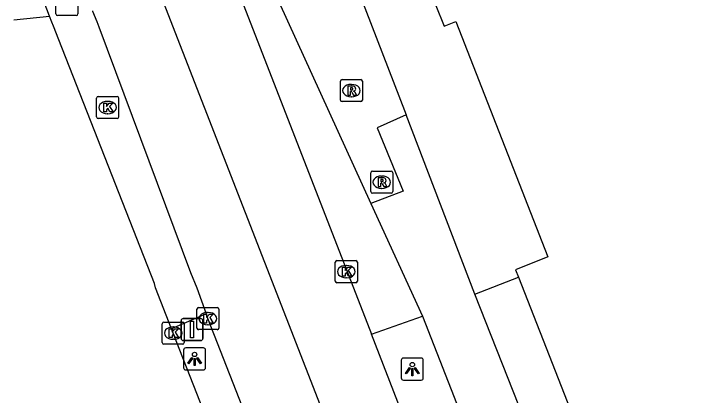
# Model space of a CAD drawing. Extents: x 161087 to 161922, y 382574 to 383873.
# Drawn here: x 161117.03 to 161148.61, y 383665.18 to 383682.45 of the extents above; entities that cross this region are included whole.
import ezdxf

# ---------------------------------------------------------------- set-up
doc = ezdxf.new("R2010")
doc.units = 0
for name, color, linetype in [('IMGEO_Fietspad_gesloten', 7, 'Continuous'), ('IMGEO_Kolk', 7, 'Continuous'), ('IMGEO_Lichtpunt', 7, 'Continuous'), ('IMGEO_OVBaan_gesloten', 7, 'Continuous'), ('IMGEO_Pand', 7, 'Continuous'), ('IMGEO_Rijbaan_lokaal_gesloten', 7, 'Continuous'), ('IMGEO_Rioolput', 7, 'Continuous'), ('IMGEO_Verkeersbordpaal', 7, 'Continuous'), ('IMGEO_Verkeerseiland_open', 7, 'Continuous'), ('IMGEO_Voetpad_open', 7, 'Continuous')]:
    doc.layers.add(name, color=color, linetype=linetype)

msp = doc.modelspace()

# ---------------------------------------------------------------- linework, layer by layer
at = {"layer": 'IMGEO_Fietspad_gesloten'}
for points in [[(161132.445, 383684.051), (161132.508, 383683.887), (161132.693, 383683.405), (161134.818, 383677.874)], [(161128.75, 383683.596), (161128.778, 383683.525), (161128.828, 383683.491), (161129.051, 383683.001), (161133.225, 383673.868)], [(161134.818, 383677.874), (161133.511, 383677.29), (161134.69, 383674.42), (161133.225, 383673.868)], [(161137.938, 383669.752), (161134.818, 383677.874)], [(161133.225, 383673.868), (161135.557, 383668.766)], [(161165.797, 383598.257), (161163.878, 383603.77), (161155.721, 383624.547), (161154.696, 383627.166), (161146.433, 383648.276), (161137.938, 383669.752)], [(161135.557, 383668.766), (161145.392, 383643.643), (161146.297, 383641.877), (161147.13, 383640.032), (161152.601, 383626.016), (161153.629, 383623.385)]]:
    msp.add_lwpolyline(points, dxfattribs=at)
at = {"layer": 'IMGEO_Kolk'}
for p, q in [((161120.778, 383677.786), (161120.778, 383678.638)), ((161120.853, 383678.712), (161121.705, 383678.712)), ((161121.779, 383678.638), (161121.779, 383677.786)), ((161121.266, 383678.492), (161121.291, 383678.492)), ((161121.289, 383677.932), (161121.264, 383677.932)), ((161121.705, 383677.712), (161120.853, 383677.712)), ((161131.607, 383670.35), (161131.607, 383671.202)), ((161131.682, 383671.276), (161132.534, 383671.276)), ((161132.095, 383671.056), (161132.12, 383671.056)), ((161132.608, 383671.202), (161132.608, 383670.35)), ((161132.118, 383670.496), (161132.093, 383670.496)), ((161132.534, 383670.276), (161131.682, 383670.276)), ((161125.326, 383668.222), (161125.326, 383669.074)), ((161125.401, 383669.148), (161126.253, 383669.148)), ((161126.327, 383669.074), (161126.327, 383668.222)), ((161125.814, 383668.928), (161125.839, 383668.928)), ((161123.831, 383668.491), (161124.683, 383668.491)), ((161123.756, 383667.565), (161123.756, 383668.417)), ((161124.244, 383668.271), (161124.269, 383668.271)), ((161124.757, 383668.417), (161124.757, 383667.565)), ((161126.253, 383668.148), (161125.401, 383668.148)), ((161125.837, 383668.368), (161125.812, 383668.368)), ((161124.267, 383667.711), (161124.242, 383667.711)), ((161124.683, 383667.491), (161123.831, 383667.491))]:
    msp.add_line(p, q, dxfattribs=at)
for points in [[(161120.778, 383677.786), (161120.778, 383678.638)], [(161120.853, 383678.712), (161121.705, 383678.712)], [(161121.779, 383678.638), (161121.779, 383677.786)], [(161121.099, 383678.412), (161121.222, 383678.412), (161121.222, 383678.261), (161121.352, 383678.412), (161121.516, 383678.412), (161121.37, 383678.261), (161121.523, 383678.012), (161121.371, 383678.012), (161121.286, 383678.176), (161121.222, 383678.109), (161121.222, 383678.012), (161121.099, 383678.012), (161121.099, 383678.412)], [(161121.705, 383677.712), (161120.853, 383677.712)], [(161131.607, 383670.35), (161131.607, 383671.202)], [(161131.682, 383671.276), (161132.534, 383671.276)], [(161131.928, 383670.976), (161132.051, 383670.976), (161132.051, 383670.825), (161132.181, 383670.976), (161132.345, 383670.976), (161132.199, 383670.825), (161132.352, 383670.576), (161132.2, 383670.576), (161132.115, 383670.74), (161132.051, 383670.673), (161132.051, 383670.576), (161131.928, 383670.576), (161131.928, 383670.976)], [(161132.608, 383671.202), (161132.608, 383670.35)], [(161132.534, 383670.276), (161131.682, 383670.276)], [(161125.326, 383668.222), (161125.326, 383669.074)], [(161125.401, 383669.148), (161126.253, 383669.148)], [(161126.327, 383669.074), (161126.327, 383668.222)], [(161125.647, 383668.848), (161125.77, 383668.848), (161125.77, 383668.697), (161125.9, 383668.848), (161126.064, 383668.848), (161125.918, 383668.697), (161126.071, 383668.448), (161125.919, 383668.448), (161125.834, 383668.612), (161125.77, 383668.545), (161125.77, 383668.448), (161125.647, 383668.448), (161125.647, 383668.848)], [(161123.831, 383668.491), (161124.683, 383668.491)], [(161123.756, 383667.565), (161123.756, 383668.417)], [(161124.077, 383668.191), (161124.2, 383668.191), (161124.2, 383668.04), (161124.33, 383668.191), (161124.494, 383668.191), (161124.348, 383668.04), (161124.501, 383667.791), (161124.349, 383667.791), (161124.264, 383667.955), (161124.2, 383667.888), (161124.2, 383667.791), (161124.077, 383667.791), (161124.077, 383668.191)], [(161124.757, 383668.417), (161124.757, 383667.565)], [(161126.253, 383668.148), (161125.401, 383668.148)], [(161124.683, 383667.491), (161123.831, 383667.491)]]:
    msp.add_lwpolyline(points, dxfattribs=at)
for centre, start, end in [((161120.855, 383678.636), 91.552, 178.448), ((161120.855, 383678.636), 91.552, 178.448), ((161121.703, 383678.636), 1.552, 88.448), ((161121.703, 383678.636), 1.552, 88.448), ((161120.855, 383677.788), 181.552, 268.448), ((161120.855, 383677.788), 181.552, 268.448), ((161121.703, 383677.788), 271.552, 358.448), ((161121.703, 383677.788), 271.552, 358.448), ((161131.684, 383671.2), 91.552, 178.448), ((161131.684, 383671.2), 91.552, 178.448), ((161132.532, 383671.2), 1.552, 88.448), ((161132.532, 383671.2), 1.552, 88.448), ((161131.684, 383670.352), 181.552, 268.448), ((161131.684, 383670.352), 181.552, 268.448), ((161132.532, 383670.352), 271.552, 358.448), ((161132.532, 383670.352), 271.552, 358.448), ((161125.403, 383669.072), 91.552, 178.448), ((161125.403, 383669.072), 91.552, 178.448), ((161126.251, 383669.072), 1.552, 88.448), ((161126.251, 383669.072), 1.552, 88.448), ((161123.833, 383668.415), 91.552, 178.448), ((161123.833, 383668.415), 91.552, 178.448), ((161124.681, 383668.415), 1.552, 88.448), ((161124.681, 383668.415), 1.552, 88.448), ((161125.403, 383668.224), 181.552, 268.448), ((161125.403, 383668.224), 181.552, 268.448), ((161126.251, 383668.224), 271.552, 358.448), ((161126.251, 383668.224), 271.552, 358.448), ((161123.833, 383667.567), 181.552, 268.448), ((161123.833, 383667.567), 181.552, 268.448), ((161124.681, 383667.567), 271.552, 358.448), ((161124.681, 383667.567), 271.552, 358.448)]:
    msp.add_arc(centre, 0.0765, start, end, dxfattribs=at)
for centre, major_axis, ratio, start_param, end_param in [((161121.265, 383678.212), (-0.387, 0.002), 0.722429, 4.712389, 7.853982), ((161121.29, 383678.212), (-0.39, 0.002), 0.717154, 1.570796, 4.712389), ((161132.094, 383670.776), (-0.387, 0.002), 0.722429, 4.712389, 7.853982), ((161132.119, 383670.776), (-0.39, 0.002), 0.717154, 1.570796, 4.712389), ((161125.813, 383668.648), (-0.387, 0.002), 0.722429, 4.712389, 7.853982), ((161125.838, 383668.648), (-0.39, 0.002), 0.717154, 1.570796, 4.712389), ((161124.243, 383667.991), (-0.387, 0.002), 0.722429, 4.712389, 7.853982), ((161124.268, 383667.991), (-0.39, 0.002), 0.717154, 1.570796, 4.712389)]:
    msp.add_ellipse(centre, major_axis=major_axis, ratio=ratio, start_param=start_param, end_param=end_param, dxfattribs=at)
at = {"layer": 'IMGEO_Lichtpunt'}
for p, q in [((161124.726, 383667.226), (161124.726, 383666.419)), ((161124.726, 383667.226), (161124.726, 383666.419)), ((161125.628, 383667.321), (161124.82, 383667.321)), ((161125.628, 383667.321), (161124.82, 383667.321)), ((161125.722, 383666.419), (161125.722, 383667.226)), ((161125.722, 383666.419), (161125.722, 383667.226)), ((161135.505, 383666.861), (161134.697, 383666.861)), ((161135.505, 383666.861), (161134.697, 383666.861)), ((161134.603, 383666.766), (161134.603, 383665.959)), ((161134.603, 383666.766), (161134.603, 383665.959)), ((161135.599, 383665.959), (161135.599, 383666.766)), ((161135.599, 383665.959), (161135.599, 383666.766)), ((161124.82, 383666.325), (161125.628, 383666.325)), ((161124.82, 383666.325), (161125.628, 383666.325)), ((161134.697, 383665.865), (161135.505, 383665.865)), ((161134.697, 383665.865), (161135.505, 383665.865))]:
    msp.add_line(p, q, dxfattribs=at)
for points in [[(161125.1, 383666.89), (161125.139, 383666.862), (161124.951, 383666.6), (161124.913, 383666.627), (161125.1, 383666.89)], [(161125.312, 383666.862), (161125.35, 383666.889), (161125.537, 383666.627), (161125.498, 383666.599), (161125.312, 383666.862)], [(161125.202, 383666.842), (161125.249, 383666.842), (161125.249, 383666.52), (161125.202, 383666.52), (161125.202, 383666.842)], [(161134.977, 383666.43), (161135.016, 383666.402), (161134.828, 383666.14), (161134.79, 383666.167), (161134.977, 383666.43)], [(161135.079, 383666.382), (161135.126, 383666.382), (161135.126, 383666.06), (161135.079, 383666.06), (161135.079, 383666.382)], [(161135.189, 383666.402), (161135.227, 383666.429), (161135.414, 383666.167), (161135.375, 383666.139), (161135.189, 383666.402)]]:
    msp.add_lwpolyline(points, dxfattribs=at)
for centre in [(161125.225, 383667.024), (161135.102, 383666.564)]:
    msp.add_circle(centre, 0.0994, dxfattribs=at)
for centre, start, end in [((161124.82, 383667.226), 90, 180), ((161124.82, 383667.226), 90, 180), ((161125.628, 383667.226), 0, 90), ((161125.628, 383667.226), 0, 90), ((161134.697, 383666.766), 90, 180), ((161134.697, 383666.766), 90, 180), ((161135.505, 383666.766), 0, 90), ((161135.505, 383666.766), 0, 90), ((161124.82, 383666.419), 180, 270), ((161124.82, 383666.419), 180, 270), ((161125.628, 383666.419), 270, 0), ((161125.628, 383666.419), 270, 360), ((161134.697, 383665.959), 180, 270), ((161134.697, 383665.959), 180, 270), ((161135.505, 383665.959), 270, 0), ((161135.505, 383665.959), 270, 360)]:
    msp.add_arc(centre, 0.0946, start, end, dxfattribs=at)
at = {"layer": 'IMGEO_OVBaan_gesloten'}
for points in [[(161127.173, 383683.402), (161127.205, 383683.319), (161127.362, 383683.051), (161127.451, 383682.822), (161133.248, 383667.94)], [(161157.27, 383594.101), (161155.823, 383600.576), (161154.709, 383603.85), (161153.004, 383608.243), (161148.785, 383619.078), (161147.793, 383621.568), (161146.315, 383625.331), (161137.718, 383647.33), (161123.811, 383682.988)], [(161120.588, 383682.592), (161120.595, 383682.574), (161120.782, 383682.116), (161120.883, 383681.866), (161125.041, 383670.742), (161125.319, 383670.049), (161125.75, 383668.862)], [(161147.55, 383613.15), (161144.291, 383621.456), (161138.194, 383637.074), (161131.11, 383655.191), (161125.828, 383668.648), (161125.75, 383668.862)], [(161142.801, 383643.444), (161141.618, 383646.467), (161141.194, 383647.561), (161137.023, 383658.236), (161133.248, 383667.94)]]:
    msp.add_lwpolyline(points, dxfattribs=at)
at = {"layer": 'IMGEO_Pand'}
for points in [[(161136.175, 383682.831), (161136.547, 383681.902), (161137.076, 383682.114), (161141.25, 383671.445), (161139.785, 383670.864), (161139.92, 383670.519)], [(161139.92, 383670.519), (161156.518, 383628.165), (161157.539, 383625.558), (161172.827, 383586.546)]]:
    msp.add_lwpolyline(points, dxfattribs=at)
at = {"layer": 'IMGEO_Rijbaan_lokaal_gesloten'}
for points in [[(161118.639, 383682.354), (161118.392, 383682.984)], [(161117.027, 383682.179), (161118.639, 383682.354)], [(161124.175, 383668.186), (161123.444, 383670.042), (161123.398, 383670.239), (161119.061, 383681.281), (161118.816, 383681.904), (161118.75, 383682.072), (161118.639, 383682.354)], [(161144.838, 383610.851), (161144.75, 383615.661), (161143.849, 383617.95), (161143.732, 383618.247), (161136.675, 383636.381), (161124.256, 383667.991), (161124.175, 383668.186)]]:
    msp.add_lwpolyline(points, dxfattribs=at)
at = {"layer": 'IMGEO_Rioolput'}
for p, q in [((161118.931, 383682.452), (161118.931, 383683.304)), ((161119.932, 383683.304), (161119.932, 383682.452)), ((161119.858, 383682.378), (161119.006, 383682.378)), ((161131.837, 383678.552), (161131.837, 383679.404)), ((161131.912, 383679.478), (161132.764, 383679.478)), ((161132.325, 383679.258), (161132.35, 383679.258)), ((161132.838, 383679.404), (161132.838, 383678.552)), ((161132.348, 383678.698), (161132.323, 383678.698)), ((161132.764, 383678.478), (161131.912, 383678.478)), ((161133.214, 383674.402), (161133.214, 383675.254)), ((161133.289, 383675.328), (161134.141, 383675.328)), ((161133.702, 383675.108), (161133.727, 383675.108)), ((161134.215, 383675.254), (161134.215, 383674.402)), ((161133.725, 383674.548), (161133.7, 383674.548)), ((161134.141, 383674.328), (161133.289, 383674.328))]:
    msp.add_line(p, q, dxfattribs=at)
for points in [[(161118.931, 383682.452), (161118.931, 383683.304)], [(161119.932, 383683.304), (161119.932, 383682.452)], [(161119.858, 383682.378), (161119.006, 383682.378)], [(161131.837, 383678.552), (161131.837, 383679.404)], [(161131.912, 383679.478), (161132.764, 383679.478)], [(161132.426, 383679.176), (161132.174, 383679.178), (161132.174, 383678.778)], [(161132.838, 383679.404), (161132.838, 383678.552)], [(161132.174, 383678.778), (161132.298, 383678.778), (161132.298, 383678.94), (161132.309, 383678.94)], [(161132.352, 383679.097), (161132.298, 383679.097), (161132.298, 383679.016)], [(161132.298, 383679.016), (161132.35, 383679.016)], [(161132.356, 383678.911), (161132.427, 383678.778), (161132.567, 383678.778), (161132.502, 383678.904)], [(161132.764, 383678.478), (161131.912, 383678.478)], [(161133.214, 383674.402), (161133.214, 383675.254)], [(161133.289, 383675.328), (161134.141, 383675.328)], [(161134.215, 383675.254), (161134.215, 383674.402)], [(161133.803, 383675.026), (161133.551, 383675.028), (161133.551, 383674.628)], [(161133.551, 383674.628), (161133.675, 383674.628), (161133.675, 383674.79), (161133.686, 383674.79)], [(161133.729, 383674.947), (161133.675, 383674.947), (161133.675, 383674.866)], [(161133.675, 383674.866), (161133.727, 383674.866)], [(161133.733, 383674.761), (161133.804, 383674.628), (161133.944, 383674.628), (161133.879, 383674.754)], [(161134.141, 383674.328), (161133.289, 383674.328)]]:
    msp.add_lwpolyline(points, dxfattribs=at)
for centre, radius, start, end in [((161119.008, 383682.454), 0.0765, 181.552, 268.448), ((161119.008, 383682.454), 0.0765, 181.552, 268.448), ((161119.856, 383682.454), 0.0765, 271.552, 358.448), ((161119.856, 383682.454), 0.0765, 271.552, 358.448), ((161131.914, 383679.402), 0.0765, 91.552, 178.448), ((161131.914, 383679.402), 0.0765, 91.552, 178.448), ((161132.762, 383679.402), 0.0765, 1.552, 88.448), ((161132.762, 383679.402), 0.0765, 1.552, 88.448), ((161132.308, 383678.887), 0.0533, 26.0293, 88.6989), ((161132.334, 383679.205), 0.19, 274.7715, 282.9687), ((161132.358, 383679.001), 0.0964, 77.0061, 93.1865), ((161132.372, 383679.058), 0.0378, 276.6634, 79.6772), ((161132.425, 383679.066), 0.109, 350.3612, 89.416), ((161132.423, 383679.066), 0.112, 277.5842, 350.9817), ((161132.407, 383678.851), 0.108, 29.5134, 73.7905), ((161131.914, 383678.554), 0.0765, 181.552, 268.448), ((161131.914, 383678.554), 0.0765, 181.552, 268.448), ((161132.762, 383678.554), 0.0765, 271.552, 358.448), ((161132.762, 383678.554), 0.0765, 271.552, 358.448), ((161133.291, 383675.252), 0.0765, 91.552, 178.448), ((161133.291, 383675.252), 0.0765, 91.552, 178.448), ((161134.139, 383675.252), 0.0765, 1.552, 88.448), ((161134.139, 383675.252), 0.0765, 1.552, 88.448), ((161133.685, 383674.737), 0.0533, 26.0293, 88.6989), ((161133.711, 383675.055), 0.19, 274.7715, 282.9687), ((161133.735, 383674.851), 0.0964, 77.0061, 93.1865), ((161133.749, 383674.908), 0.0378, 276.6634, 79.6772), ((161133.802, 383674.916), 0.109, 350.3612, 89.416), ((161133.8, 383674.916), 0.112, 277.5842, 350.9817), ((161133.784, 383674.701), 0.108, 29.5134, 73.7905), ((161133.291, 383674.404), 0.0765, 181.552, 268.448), ((161133.291, 383674.404), 0.0765, 181.552, 268.448), ((161134.139, 383674.404), 0.0765, 271.552, 358.448), ((161134.139, 383674.404), 0.0765, 271.552, 358.448)]:
    msp.add_arc(centre, radius, start, end, dxfattribs=at)
for centre, major_axis, ratio, start_param, end_param in [((161132.324, 383678.978), (-0.387, 0.002), 0.722429, 4.712389, 7.853982), ((161132.349, 383678.978), (-0.39, 0.002), 0.717154, 1.570796, 4.712389), ((161133.701, 383674.828), (-0.387, 0.002), 0.722429, 4.712389, 7.853982), ((161133.726, 383674.828), (-0.39, 0.002), 0.717154, 1.570796, 4.712389)]:
    msp.add_ellipse(centre, major_axis=major_axis, ratio=ratio, start_param=start_param, end_param=end_param, dxfattribs=at)
at = {"layer": 'IMGEO_Verkeersbordpaal'}
for p, q in [((161124.611, 383667.753), (161124.611, 383668.553)), ((161124.611, 383668.553), (161124.611, 383667.753)), ((161124.711, 383668.653), (161125.501, 383668.653)), ((161125.501, 383668.653), (161124.711, 383668.653)), ((161125.601, 383668.553), (161125.601, 383667.753)), ((161125.601, 383667.753), (161125.601, 383668.553)), ((161125.501, 383667.653), (161124.711, 383667.653)), ((161124.711, 383667.653), (161125.501, 383667.653))]:
    msp.add_line(p, q, dxfattribs=at)
msp.add_lwpolyline([(161125.031, 383668.528), (161125.181, 383668.528), (161125.181, 383667.778), (161125.031, 383667.778), (161125.031, 383668.528)], dxfattribs=at)
for centre, start, end in [((161124.711, 383668.553), 90, 180), ((161124.711, 383668.553), 90, 180), ((161125.501, 383668.553), 0, 90), ((161125.501, 383668.553), 360, 90), ((161124.711, 383667.753), 180, 270), ((161124.711, 383667.753), 180, 270), ((161125.501, 383667.753), 270, 0), ((161125.501, 383667.753), 270, 0)]:
    msp.add_arc(centre, 0.1, start, end, dxfattribs=at)
at = {"layer": 'IMGEO_Verkeerseiland_open'}
for points in [[(161125.75, 383668.862), (161124.175, 383668.186)], [(161133.248, 383667.94), (161135.557, 383668.766)]]:
    msp.add_lwpolyline(points, dxfattribs=at)
at = {"layer": 'IMGEO_Voetpad_open'}
msp.add_lwpolyline([(161137.938, 383669.752), (161139.92, 383670.519)], dxfattribs=at)

doc.saveas('drawing.dxf')
